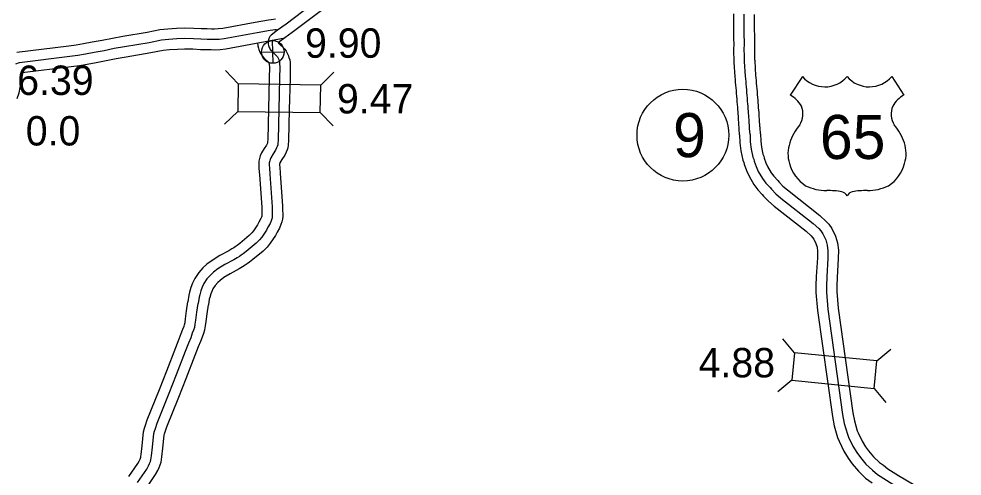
# Model space of a CAD drawing. Extents: x 31699 to 244310, y -8841 to 11474.
# Drawn here: x 103072 to 103977, y 4410 to 4848 of the extents above; entities that cross this region are included whole.
import ezdxf

# ---------------------------------------------------------------- set-up
doc = ezdxf.new("R2010")
doc.units = 0
for name, color, linetype in [('B_Logo', 7, 'Continuous'), ('Level 21', 7, 'Continuous'), ('R_Border Notes', 7, 'Continuous'), ('R_XS_EARTHWORK_STAGE1', 7, 'Continuous'), ('R_XS_EARTHWORK_STAGE2', 7, 'Continuous'), ('S_AREA_CALC', 7, 'Continuous'), ('S_WALL', 7, 'Continuous'), ('S_WALL_ANNOT', 7, 'Continuous')]:
    doc.layers.add(name, color=color, linetype=linetype)

msp = doc.modelspace()

# ---------------------------------------------------------------- linework, layer by layer
for p, q in [((103823.3, 4793), (103811.76, 4775.15)), ((103909.1, 4793), (103920.63, 4775.15))]:
    msp.add_line(p, q)
for centre, radius, start, end in [((103844.79, 4811.08), 28.08, 220.07504, 319.67012), ((103887.61, 4811.08), 28.08, 220.32988, 319.92496), ((103796.69, 4749.25), 29.98, 30.7809, 59.98827), ((103935.71, 4749.25), 29.98, 120.01173, 149.2191), ((103803.28, 4757.15), 20.55, 328.81046, 21.21077), ((103929.12, 4757.15), 20.55, 158.78923, 211.18954), ((103857.02, 4715.03), 47.94, 138.95648, 162.69135), ((103875.38, 4715.03), 47.94, 17.30865, 41.04352), ((103841.2, 4718.96), 31.68, 160.95764, 197.38186), ((103891.2, 4718.96), 31.68, 342.61814, 19.04236), ((103846.35, 4719.05), 36.66, 195.10743, 237.13119), ((103886.05, 4719.05), 36.66, 302.86881, 344.89257), ((103847.04, 4730.59), 47.07, 244.07708, 269.57785), ((103885.36, 4730.59), 47.07, 270.42215, 295.92292), ((103848.12, 4597.31), 86.22, 81.19416, 90.95387), ((103858.91, 4674.62), 8.26, 28.03422, 72.98637), ((103873.49, 4674.62), 8.26, 107.01363, 151.96578), ((103884.27, 4597.31), 86.22, 89.04613, 98.80584)]:
    msp.add_arc(centre, radius, start, end)
at = {"layer": 'B_Logo'}
for points in [[(103359.34, 4866.7), (103352.04, 4861.31), (103328.03, 4843.11), (103319.79, 4837.22)], [(103773.09, 4737.31), (103772.72, 4743.17), (103772.71, 4743.48), (103772.66, 4744.26), (103772.58, 4745.35), (103772.48, 4746.68), (103772.35, 4748.25), (103772.23, 4749.95), (103772.12, 4751.74), (103772.01, 4753.61), (103771.88, 4755.59), (103771.75, 4757.66), (103771.62, 4759.82), (103771.43, 4762.08), (103771.22, 4764.44), (103771.02, 4766.87), (103770.82, 4769.4), (103770.61, 4772.03), (103770.39, 4774.73), (103770.17, 4777.46), (103769.95, 4780.17), (103769.71, 4782.88), (103769.48, 4785.58), (103769.26, 4788.23), (103769.05, 4790.78), (103768.86, 4793.21), (103767.95, 4807.3), (103767.89, 4808.26), (103767.76, 4812), (103767.65, 4814.24), (103767.59, 4817.4), (103767.77, 4825.09), (103767.69, 4827.97), (103767.64, 4830.85), (103767.58, 4833.69), (103767.55, 4836.43), (103767.53, 4839.01), (103767.51, 4841.27), (103767.53, 4852.74)], [(103068.75, 4804.97), (103072.19, 4806.46), (103120.66, 4812.29), (103128.24, 4813.27), (103135.42, 4814.58), (103143.8, 4816.25), (103153.44, 4817.95), (103163.21, 4819.92), (103173.05, 4821.55), (103196.52, 4825.65), (103208.42, 4828.01), (103215.41, 4828.78), (103223.21, 4829.23), (103230.28, 4829.53), (103239.04, 4829.34), (103246.26, 4828.9), (103252.27, 4828.78), (103256.35, 4828.74), (103259.55, 4828.62), (103263.82, 4828.85), (103268.68, 4829.43), (103300.13, 4835.19), (103312.7, 4837.23), (103315.29, 4837.69), (103317.09, 4837.94), (103318.22, 4837.96), (103319.79, 4837.22)], [(103319.79, 4837.22), (103313.73, 4832.58), (103313.09, 4831.91), (103312.52, 4831.11), (103311.85, 4830), (103311.41, 4829.03), (103311.01, 4828.09), (103310.84, 4826.74), (103310.74, 4825.67), (103310.74, 4824.73), (103310.78, 4823.76), (103311.04, 4822.78), (103311.31, 4821.81), (103311.75, 4820.64), (103312.29, 4819.73), (103312.82, 4818.89), (103313.87, 4817.78), (103315.34, 4816.24), (103317.96, 4813.82), (103318.9, 4812.75), (103319.64, 4811.78), (103320.41, 4810.37), (103320.92, 4809.19), (103321.25, 4808.09), (103321.66, 4806.84), (103321.82, 4805.47), (103321.99, 4801.71), (103321.79, 4791.37), (103321.08, 4761.44), (103320.41, 4732.11), (103320.21, 4728.49), (103319.94, 4727.28), (103319.47, 4725.8), (103318.94, 4724.39), (103317.93, 4722.31), (103315.58, 4718.69), (103313.36, 4714.93), (103312.62, 4713.45), (103312.29, 4711.97), (103311.88, 4710.3), (103311.75, 4707.88), (103311.95, 4705.33), (103312.35, 4699.42), (103314.57, 4668.15), (103314.68, 4663.83), (103314.73, 4661.47), (103314.73, 4659.44), (103314.64, 4657.61), (103314.38, 4656.4), (103313.74, 4654.52), (103312.75, 4652.16), (103310.61, 4648.62), (103309.13, 4645.66), (103304.81, 4639.06), (103302.47, 4636.28), (103299.15, 4633.05), (103289.85, 4625.21), (103286.85, 4622.93), (103284.9, 4621.54), (103283.17, 4620.4), (103281.1, 4619.08), (103277.99, 4617.27), (103269.35, 4612.59), (103262.61, 4608.47), (103258.39, 4605.24), (103255.34, 4602.55), (103252.11, 4598.87), (103249.14, 4594.44), (103247.44, 4590.97), (103246.19, 4587.65), (103245.11, 4583.7), (103244.53, 4581.44), (103243.65, 4575.49)], [(103773.09, 4737.31), (103773.37, 4730.16), (103774.18, 4723.35), (103775.89, 4715.65), (103776.68, 4713.58), (103777.17, 4711.65), (103778.92, 4706.62), (103781.04, 4701.93), (103784.98, 4695.09), (103788.26, 4690.75), (103792.28, 4686.58), (103793.6, 4684.92), (103797.78, 4680.62), (103802.72, 4676.46), (103833.77, 4651.95)], [(103833.77, 4651.95), (103838.96, 4647.08), (103840.89, 4644.89), (103842.97, 4642.15), (103845.68, 4636.4), (103847.21, 4631.37), (103847.9, 4625.87), (103847.7, 4618.81), (103846.69, 4600.87), (103846.35, 4592.41), (103846.39, 4586.37), (103847.64, 4569.87)], [(103185.5, 4403.77), (103194.32, 4416.72), (103196, 4419.76), (103197.09, 4422.12), (103197.82, 4423.98), (103198.32, 4425.62), (103198.64, 4427.3), (103198.87, 4429.44), (103199.91, 4437.75), (103201.18, 4450.74), (103201.73, 4453.15), (103202.59, 4455.51), (103204.23, 4460.56), (103215.72, 4489.31), (103222.79, 4507.2), (103231.53, 4529.64), (103234.76, 4537.78), (103236.8, 4542.92), (103238.36, 4547.23), (103239.61, 4550.16), (103240.33, 4552.62), (103240.93, 4555.43), (103241.35, 4559.26), (103242.49, 4566.92), (103243.65, 4575.49)], [(103847.64, 4569.87), (103861.91, 4468.86)], [(103861.91, 4468.86), (103863.55, 4460.49), (103866.48, 4450.14), (103867.63, 4447.39), (103871.88, 4438.63), (103875.51, 4432.51), (103878.93, 4427.88), (103884.34, 4421.39), (103890.61, 4415.51), (103895.35, 4411.46)], [(103895.35, 4411.46), (103910.25, 4402.14)]]:
    msp.add_lwpolyline(points, dxfattribs=at)
at = {"layer": 'Level 21'}
for p, q in [((103315.59, 4805.59), (103315.09, 4827.29)), ((103304.49, 4816.19), (103326.19, 4816.69))]:
    msp.add_line(p, q, dxfattribs=at)
msp.add_circle((103315.34, 4816.44), 10.85, dxfattribs=at)
at = {"layer": 'R_Border Notes'}
msp.add_circle((103708.7, 4736.72), 44, dxfattribs=at)
at = {"layer": 'R_XS_EARTHWORK_STAGE1'}
for p, q in [((103282.08, 4785.91), (103269.83, 4798.55)), ((103361.27, 4784.66), (103373.91, 4796.91)), ((103281.67, 4759.51), (103269.03, 4747.26)), ((103360.86, 4758.27), (103373.1, 4745.63)), ((103815.82, 4528.01), (103804.64, 4541.6)), ((103894.64, 4520.3), (103908.24, 4531.48)), ((103813.25, 4501.73), (103799.66, 4490.55)), ((103892.08, 4494.03), (103903.25, 4480.43))]:
    msp.add_line(p, q, dxfattribs=at)
for points in [[(103361.27, 4784.66), (103282.08, 4785.91), (103281.67, 4759.51), (103360.86, 4758.27)], [(103813.25, 4501.73), (103892.08, 4494.03), (103894.64, 4520.3), (103815.82, 4528.01)]]:
    msp.add_lwpolyline(points, close=True, dxfattribs=at)
at = {"layer": 'R_XS_EARTHWORK_STAGE2'}
for points in [[(103365.44, 4858.77), (103358.03, 4853.3), (103333.96, 4835.06), (103326.75, 4829.9)], [(103069.55, 4816.21), (103119.42, 4822.21), (103126.71, 4823.15), (103133.55, 4824.4), (103141.95, 4826.08), (103151.58, 4827.77), (103161.4, 4829.75), (103171.37, 4831.41), (103194.69, 4835.49), (103206.9, 4837.9), (103214.58, 4838.74), (103222.71, 4839.22), (103230.18, 4839.53), (103239.45, 4839.33), (103246.66, 4838.9), (103252.42, 4838.78), (103256.59, 4838.74), (103259.47, 4838.63), (103262.95, 4838.82), (103267.18, 4839.33), (103298.43, 4845.05), (103311.02, 4847.09), (103313.74, 4847.58), (103317.86, 4848.13)], [(103069.96, 4771.78), (103071.87, 4777.3), (103072.87, 4782.26), (103073.54, 4786.12), (103073.99, 4790.86), (103074.48, 4794.74), (103074.72, 4796.66), (103074.82, 4796.7), (103121.89, 4802.36), (103129.78, 4803.39), (103137.3, 4804.75), (103145.64, 4806.42), (103155.3, 4808.12), (103165.02, 4810.08), (103174.73, 4811.7), (103198.36, 4815.82), (103209.94, 4818.12), (103216.25, 4818.81), (103223.72, 4819.24), (103230.39, 4819.52), (103238.63, 4819.34), (103245.86, 4818.91), (103252.12, 4818.78), (103256.1, 4818.74), (103259.63, 4818.61), (103264.69, 4818.88), (103270.18, 4819.54), (103326.75, 4829.9)], [(103300.72, 4825.14), (103300.82, 4822.23), (103301.41, 4820.12), (103301.79, 4818.73), (103302.69, 4816.31), (103303.77, 4814.48), (103304.9, 4812.72), (103306.61, 4810.9), (103308.33, 4809.1), (103310.79, 4806.84), (103311.15, 4806.43), (103311.23, 4806.32), (103311.41, 4805.98), (103311.51, 4805.76), (103311.71, 4805.09), (103311.85, 4804.68), (103311.85, 4804.64), (103311.99, 4801.58), (103311.79, 4791.59), (103311.09, 4761.67), (103310.42, 4732.5), (103310.27, 4729.87), (103310.03, 4729.1), (103309.75, 4728.36), (103309.2, 4727.23), (103307.07, 4723.95), (103304.57, 4719.71), (103303.14, 4716.85), (103302.55, 4714.25), (103301.95, 4711.75), (103301.73, 4707.76), (103301.98, 4704.6), (103302.38, 4698.73), (103304.58, 4667.66), (103304.69, 4663.6), (103304.73, 4661.37), (103304.73, 4659.7), (103304.69, 4658.98), (103304.38, 4658.06), (103303.82, 4656.71), (103301.84, 4653.45), (103300.45, 4650.66), (103296.76, 4645.04), (103295.14, 4643.1), (103292.43, 4640.47), (103283.59, 4633.02), (103280.92, 4630.98), (103279.25, 4629.79), (103277.74, 4628.79), (103275.9, 4627.63), (103273.09, 4625.99), (103264.35, 4621.26), (103256.95, 4616.72), (103252.04, 4612.97), (103248.25, 4609.62), (103244.16, 4604.97), (103240.46, 4599.44), (103238.26, 4594.95), (103236.67, 4590.75), (103235.44, 4586.26), (103234.71, 4583.41), (103233.75, 4576.89)], [(103326.75, 4829.9), (103320.76, 4825.38), (103320.74, 4825.23), (103320.81, 4825), (103321.12, 4824.67), (103322.35, 4823.38), (103325.13, 4820.81), (103326.66, 4819.07), (103328.05, 4817.23), (103329.41, 4814.75), (103330.33, 4812.63), (103330.79, 4811.08), (103331.46, 4809.01), (103331.8, 4806.3), (103332, 4801.84), (103331.79, 4791.16), (103331.08, 4761.21), (103330.41, 4731.72), (103330.15, 4727.11), (103329.61, 4724.67), (103328.92, 4722.5), (103328.13, 4720.42), (103326.66, 4717.39), (103324.08, 4713.42), (103322.15, 4710.15), (103322.11, 4710.06), (103322.02, 4709.7), (103321.82, 4708.84), (103321.77, 4708), (103321.92, 4706.06), (103322.33, 4700.12), (103324.56, 4668.63), (103324.68, 4664.06), (103324.73, 4661.57), (103324.73, 4659.19), (103324.58, 4656.29), (103324.03, 4653.74), (103323.1, 4650.98), (103321.69, 4647.61), (103319.37, 4643.78), (103317.81, 4640.67), (103312.85, 4633.09), (103309.81, 4629.46), (103305.86, 4625.63), (103296.11, 4617.41), (103292.79, 4614.88), (103290.55, 4613.28), (103288.6, 4612), (103286.31, 4610.54), (103282.89, 4608.55), (103274.34, 4603.93), (103268.28, 4600.21), (103264.75, 4597.51), (103262.43, 4595.47), (103260.06, 4592.76), (103257.83, 4589.43), (103256.63, 4586.98), (103255.7, 4584.55), (103254.78, 4581.15), (103254.34, 4579.46), (103253.56, 4574.09)], [(103177.26, 4409.44), (103185.79, 4421.96), (103187.07, 4424.28), (103187.89, 4426.04), (103188.37, 4427.27), (103188.6, 4428.02), (103188.74, 4428.76), (103188.93, 4430.59), (103189.97, 4438.86), (103191.29, 4452.34), (103192.12, 4455.98), (103193.14, 4458.78), (103194.82, 4463.96), (103206.43, 4493), (103213.48, 4510.85), (103222.22, 4533.3), (103225.47, 4541.46), (103227.45, 4546.46), (103229.05, 4550.91), (103230.19, 4553.55), (103230.63, 4555.07), (103231.04, 4557.02), (103231.43, 4560.54), (103232.59, 4568.33), (103233.75, 4576.89)], [(103193.74, 4398.1), (103202.85, 4411.47), (103204.93, 4415.24), (103206.3, 4418.2), (103207.27, 4420.7), (103208.04, 4423.22), (103208.54, 4425.84), (103208.8, 4428.28), (103209.85, 4436.64), (103211.07, 4449.15), (103211.34, 4450.32), (103212.05, 4452.25), (103213.64, 4457.15), (103225.02, 4485.62), (103232.1, 4503.55), (103240.84, 4525.98), (103244.06, 4534.09), (103246.15, 4539.38), (103247.66, 4543.56), (103249.04, 4546.78), (103250.03, 4550.17), (103250.82, 4553.84), (103251.27, 4557.98), (103252.39, 4565.51), (103253.56, 4574.09)]]:
    msp.add_lwpolyline(points, dxfattribs=at)
at = {"layer": 'S_AREA_CALC'}
for points in [[(103763.1, 4736.92), (103762.74, 4742.61), (103762.73, 4742.91), (103762.68, 4743.57), (103762.61, 4744.62), (103762.51, 4745.91), (103762.38, 4747.49), (103762.25, 4749.28), (103762.14, 4751.13), (103762.03, 4753), (103761.9, 4754.96), (103761.77, 4757.03), (103761.64, 4759.09), (103761.47, 4761.24), (103761.26, 4763.59), (103761.05, 4766.06), (103760.85, 4768.61), (103760.64, 4771.22), (103760.42, 4773.92), (103760.2, 4776.65), (103759.98, 4779.34), (103759.75, 4782.02), (103759.52, 4784.75), (103759.3, 4787.42), (103759.09, 4789.96), (103758.88, 4792.48), (103757.97, 4806.65), (103757.9, 4807.76), (103757.77, 4811.58), (103757.65, 4813.9), (103757.59, 4817.43), (103757.77, 4825.07), (103757.69, 4827.74), (103757.64, 4830.66), (103757.58, 4833.52), (103757.55, 4836.34), (103757.53, 4838.93), (103757.51, 4841.22), (103757.53, 4852.99)], [(103783.07, 4737.93), (103782.71, 4743.73), (103782.69, 4744.05), (103782.64, 4744.95), (103782.55, 4746.09), (103782.45, 4747.46), (103782.32, 4749.01), (103782.21, 4750.61), (103782.1, 4752.34), (103781.99, 4754.23), (103781.86, 4756.22), (103781.73, 4758.29), (103781.59, 4760.55), (103781.39, 4762.93), (103781.19, 4765.29), (103780.99, 4767.69), (103780.79, 4770.19), (103780.58, 4772.83), (103780.35, 4775.55), (103780.13, 4778.27), (103779.91, 4781.01), (103779.67, 4783.73), (103779.45, 4786.42), (103779.23, 4789.05), (103779.02, 4791.6), (103778.83, 4793.94), (103777.93, 4807.96), (103777.87, 4808.76), (103777.76, 4812.42), (103777.64, 4814.59), (103777.59, 4817.38), (103777.78, 4825.11), (103777.69, 4828.2), (103777.64, 4831.04), (103777.58, 4833.85), (103777.55, 4836.52), (103777.53, 4839.09), (103777.51, 4841.32), (103777.53, 4852.49)], [(103763.1, 4736.92), (103763.39, 4729.38), (103764.31, 4721.67), (103766.29, 4712.76), (103767.13, 4710.56), (103767.58, 4708.77), (103769.63, 4702.91), (103772.13, 4697.37), (103776.63, 4689.56), (103780.65, 4684.24), (103784.75, 4679.98), (103786.08, 4678.31), (103790.96, 4673.29), (103796.4, 4668.71), (103826.92, 4644.67)], [(103783.07, 4737.93), (103783.35, 4730.94), (103784.05, 4725.03), (103785.49, 4718.54), (103786.23, 4716.6), (103786.76, 4714.53), (103788.22, 4710.33), (103789.95, 4706.5), (103793.34, 4700.62), (103795.88, 4697.25), (103799.81, 4693.17), (103801.11, 4691.54), (103804.59, 4687.95), (103809.04, 4684.22), (103839.97, 4659.8)], [(103839.97, 4659.8), (103846.14, 4654.05), (103848.63, 4651.23), (103851.57, 4647.36), (103855.03, 4640.01), (103857.03, 4633.47), (103857.92, 4626.35), (103857.7, 4618.39), (103856.68, 4600.39), (103856.35, 4592.24), (103856.38, 4586.78), (103857.59, 4570.95)], [(103826.92, 4644.67), (103831.77, 4640.11), (103833.16, 4638.54), (103834.37, 4636.94), (103836.32, 4632.79), (103837.39, 4629.28), (103837.88, 4625.38), (103837.71, 4619.22), (103836.7, 4601.35), (103836.35, 4592.58), (103836.39, 4585.96), (103837.69, 4568.79)], [(103857.59, 4570.95), (103871.77, 4470.52)], [(103837.69, 4568.79), (103852.09, 4466.94)], [(103871.77, 4470.52), (103873.28, 4462.82), (103875.94, 4453.44), (103876.75, 4451.49), (103880.69, 4443.37), (103883.86, 4438.04), (103886.8, 4434.06), (103891.63, 4428.26), (103897.28, 4422.96), (103901, 4420.35)], [(103852.09, 4466.94), (103853.81, 4458.16), (103857.03, 4446.85), (103858.51, 4443.28), (103863.06, 4433.89), (103867.17, 4426.97), (103871.05, 4421.71), (103877.05, 4414.51), (103883.94, 4408.05), (103890.24, 4403.4)], [(103901, 4420.35), (103905.45, 4416.93), (103915.45, 4410.67), (103976.6, 4374.32)]]:
    msp.add_lwpolyline(points, dxfattribs=at)

# ---------------------------------------------------------------- texts
msp.add_text('65', height=42.24).set_placement((103840.19, 4713.86))
at = {"layer": 'R_Border Notes'}
msp.add_text('9', height=42.24, dxfattribs=at).set_placement((103699.25, 4715.6))
at = {"layer": 'S_WALL'}
for s, p in [('9.47', (103376.81, 4757.51)), ('4.88', (103723.8, 4504.57))]:
    msp.add_text(s, height=28.16, dxfattribs=at).set_placement(p)
at = {"layer": 'S_WALL_ANNOT'}
for s, p in [('9.90', (103346.18, 4810.87)), ('6.39', (103070.04, 4775.24)), ('0.0', (103078.27, 4726.8))]:
    msp.add_text(s, height=28.16, dxfattribs=at).set_placement(p)

doc.saveas('drawing.dxf')
